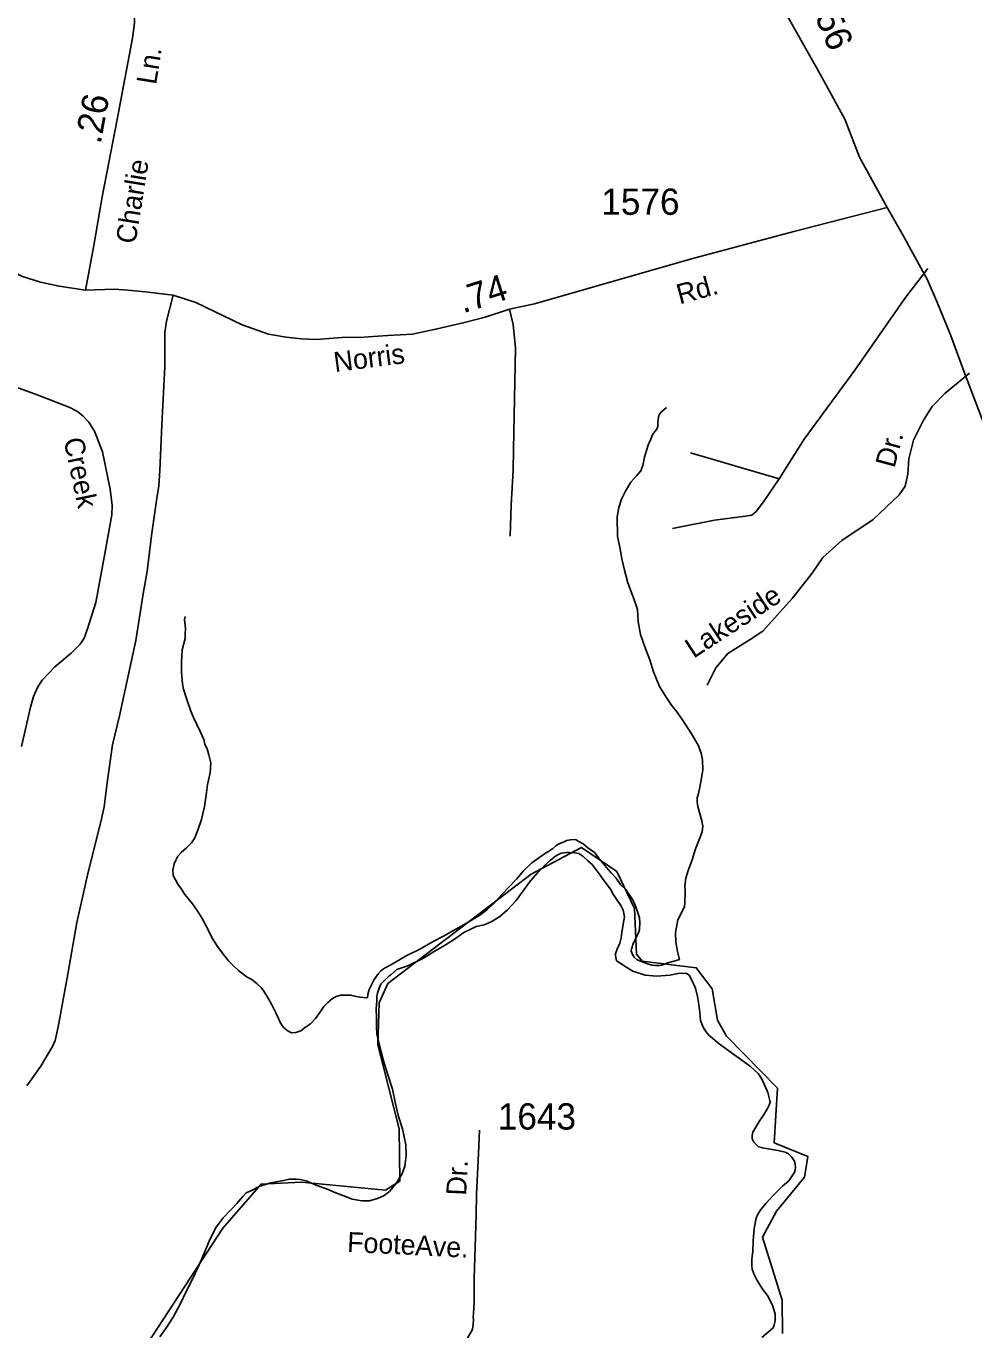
# Model space of a CAD drawing. Extents: x 2082433 to 2279600, y 546599 to 755198.
# Drawn here: x 2154686 to 2159193, y 660438 to 666633 of the extents above; entities that cross this region are included whole.
import ezdxf

# ---------------------------------------------------------------- set-up
doc = ezdxf.new("R2010")
doc.units = 0
for name, color, linetype in [('Exist Hydrographic Creek Single Shore', 7, 'Continuous'), ('Exist Hydrographic Misc Water Feature', 7, 'Continuous'), ('Exist Road Non-System Type 51', 7, 'Continuous'), ('Exist Road Non-System Type 51 Label', 7, 'Continuous'), ('Exist Road Secondary Mileage Hundredths English Label', 7, 'Continuous'), ('Exist Road Secondary Type 51 Attributed', 7, 'Continuous'), ('Exist Road Secondary Type 51 Label', 7, 'Continuous'), ('Exist Road Secondary Type 51 Number Label', 7, 'Continuous')]:
    doc.layers.add(name, color=color, linetype=linetype)

msp = doc.modelspace()

# ---------------------------------------------------------------- linework, layer by layer
at = {"layer": 'Exist Hydrographic Creek Single Shore'}
msp.add_lwpolyline([(2158282.6, 660421.6), (2158281.5, 660579.1), (2158187.6, 660879.5), (2158253.7, 661002.8), (2158386.7, 661164.1), (2158402.7, 661262.2), (2158243.6, 661327.7), (2158258.6, 661586.6), (2158015.6, 661834.3), (2157973.8, 661910.6), (2157948.8, 662058.8), (2157872.7, 662158.7), (2157614.7, 662190.2), (2157588.7, 662223.5), (2157579.7, 662440.1), (2157495.6, 662615.7), (2157327.7, 662730.6), (2157087.7, 662604.3), (2156406.8, 662083.5), (2156365.7, 661992.5), (2156358.6, 661792.5), (2156460.7, 661393.6), (2156462.7, 661144.2), (2156395.7, 661102.9), (2155995.6, 661140.6), (2155803.7, 661131.4), (2155621.6, 660921.8), (2155027.5, 660012.2)], dxfattribs=at)
at = {"layer": 'Exist Hydrographic Misc Water Feature'}
for points in [[(2157731.1, 664820.7), (2157707.3, 664800.7), (2157697.3, 664788.5), (2157693.2, 664776.5), (2157691.3, 664762.6), (2157689.7, 664748.6), (2157689.7, 664730.4), (2157685.6, 664718.5), (2157675.9, 664706.5), (2157663.8, 664690.5), (2157655.8, 664670.2), (2157646, 664646.2), (2157636.4, 664616.4), (2157626.7, 664584.2), (2157618.7, 664546.1), (2157608.9, 664520.4), (2157589, 664496.2), (2157561.1, 664465.9), (2157535.5, 664424), (2157517.6, 664385.7), (2157504.1, 664345.6), (2157496.3, 664301.7), (2157498.6, 664207.7), (2157508.8, 664157.9), (2157519.1, 664102), (2157531.4, 664047.8), (2157547.8, 663988.1), (2157574.4, 663916.4), (2157592.9, 663860.5), (2157596.6, 663804.3), (2157607.2, 663742.3), (2157627.7, 663684.4), (2157651.9, 663622.8), (2157669.8, 663564.9), (2157698.5, 663494.9), (2157732.7, 663439.4), (2157754.9, 663407.3), (2157781.1, 663373.7), (2157817.6, 663319.9), (2157849.8, 663270), (2157882, 663216), (2157896.6, 663178.2), (2157902.7, 663146.4), (2157903.1, 663100.1), (2157897, 663060.5), (2157889.2, 663016.3), (2157883.2, 662986.3), (2157877.3, 662966.1), (2157877.5, 662946.3), (2157879.7, 662924.4), (2157887.9, 662896.4), (2157899.8, 662856.4), (2157904.4, 662832.2), (2157900.3, 662804.5), (2157888.4, 662772.2), (2157869.1, 662724.4), (2157853.1, 662672.1), (2157833.4, 662620.3), (2157823.6, 662584.1), (2157817.8, 662548), (2157820.1, 662522.2), (2157818.2, 662466.1), (2157816.6, 662448.1), (2157785, 662385.9), (2157773.3, 662326), (2157775.4, 662279.9), (2157783.8, 662236), (2157793.6, 662198)], [(2155443.5, 663828.1), (2155439.6, 663814.1), (2155443.7, 663770.1), (2155443.5, 663746.2), (2155442.1, 663724.1), (2155436.3, 663700.2), (2155428.3, 663670.2), (2155426.3, 663640.1), (2155424.7, 663612.4), (2155425.3, 663562), (2155429.4, 663508.2), (2155435.3, 663482.2), (2155451.5, 663434.3), (2155469.8, 663378.4), (2155481.9, 663348.6), (2155498.3, 663314.5), (2155516.5, 663278.8), (2155531.1, 663243), (2155536.8, 663219), (2155547.1, 663199.2), (2155555.3, 663171.2), (2155565.5, 663133.2), (2155561.6, 663085.1), (2155549.7, 663029.2), (2155542.4, 662978.9), (2155534.6, 662924.9), (2155520.8, 662862.9), (2155505, 662817), (2155489, 662776.9), (2155473.7, 662752.8), (2155449.5, 662728.5), (2155423.8, 662706.4), (2155408, 662688.5), (2155397.8, 662670.6), (2155390.2, 662652.3), (2155384.3, 662622.4), (2155386.1, 662600.2), (2155386.3, 662596.5), (2155396.6, 662576.3), (2155408.7, 662556.6), (2155425.1, 662532.7), (2155440.7, 662506.8), (2155477.2, 662462.7), (2155499.5, 662431), (2155523.3, 662393.3), (2155551.8, 662339.5), (2155571.9, 662299.5), (2155596.3, 662259.7), (2155618, 662229.7), (2155648.8, 662191.8), (2155672.8, 662167.9), (2155698.6, 662144.5), (2155737, 662114.4), (2155759.3, 662102.5), (2155785.3, 662082.7), (2155803.6, 662064.9), (2155817.1, 662047.1), (2155839.7, 662010.9), (2155853.6, 661985.2), (2155873.7, 661945.2), (2155886, 661917.4), (2155894.2, 661899.6), (2155910.2, 661875.7), (2155932.4, 661857.7), (2155948.4, 661849.6), (2155968.3, 661851.9), (2155992.2, 661860), (2156014.4, 661876.1), (2156038, 661892.4), (2156061.8, 661918.4), (2156086, 661950.5), (2156101.3, 661974.5), (2156121.6, 661994.6), (2156143.4, 662012.8), (2156161.2, 662023.1), (2156181.3, 662028.9), (2156229.5, 662029.4), (2156249.4, 662023.5), (2156273.4, 662019.5), (2156309.3, 662015.7)], [(2156309.3, 662015.7), (2156311.5, 662031.6), (2156317.3, 662055.9), (2156340.8, 662103.7), (2156360.5, 662130), (2156372.6, 662144), (2156390.5, 662156.3), (2156420.8, 662172.4), (2156458.5, 662194.7), (2156494.2, 662214.8), (2156561.9, 662249.2), (2156621.5, 662283.6), (2156671.4, 662309.7), (2156729.6, 662341.9), (2156790.9, 662376.4), (2156843, 662408.7), (2156876.8, 662434.8), (2156912.3, 662465.1), (2156948.4, 662507.1), (2156982, 662541.4), (2157018.1, 662579.3), (2157051.5, 662619.7), (2157055.6, 662623.6), (2157091.5, 662657.8), (2157129.1, 662684.2), (2157151.4, 662700.3), (2157167, 662710.5), (2157188.9, 662724.6), (2157203.3, 662736.7), (2157216.8, 662746.4), (2157228.9, 662750.6), (2157247, 662758.9), (2157255, 662762.9), (2157274.6, 662766.8), (2157292.9, 662769), (2157301.1, 662766.9), (2157310.7, 662761), (2157334.7, 662747.2), (2157357.3, 662729.2), (2157389.1, 662705.8), (2157413.5, 662673.7), (2157445.9, 662635.9), (2157467.4, 662610), (2157491.6, 662584.4), (2157511.7, 662554.2), (2157538.3, 662530.3), (2157566.2, 662488.7), (2157580.2, 662460.7), (2157590.8, 662434.8), (2157602.7, 662396.8), (2157604.8, 662373), (2157603.1, 662340.8), (2157597.2, 662324.7), (2157591.2, 662313), (2157579.3, 662284.8), (2157571.6, 662271), (2157567.5, 662256.6), (2157565.4, 662246.7), (2157563.8, 662238.9), (2157567.7, 662224.9), (2157577.7, 662208.8), (2157592.1, 662196.9), (2157611.9, 662189), (2157640, 662177.1), (2157662, 662171.3), (2157678, 662169.3), (2157696.2, 662169.4), (2157708.1, 662171.6), (2157737.9, 662181.7), (2157771.9, 662192), (2157793.6, 662198)], [(2156767.8, 662326.4), (2156801.4, 662342.4), (2156825.6, 662354.5), (2156863.5, 662362.6), (2156901, 662378.8), (2156939, 662403.1), (2156973, 662433.3), (2157016.5, 662477.8), (2157050.1, 662523.8), (2157083.9, 662571.8), (2157117.6, 662610.1), (2157145.7, 662640.4), (2157179.1, 662670.6), (2157203.3, 662688.4), (2157217, 662696.5), (2157230.8, 662702.9), (2157255.4, 662706.9), (2157270.9, 662707), (2157294.9, 662705), (2157315, 662701.1), (2157333.1, 662689.5), (2157357.1, 662667.6), (2157377.6, 662649.5), (2157411.4, 662605.8), (2157429.7, 662577.9), (2157464.1, 662532.2), (2157478.1, 662508.2), (2157494, 662484.3), (2157514.5, 662454.4), (2157524.6, 662432.6), (2157530.7, 662400.5), (2157525, 662366.4), (2157519.3, 662326.3), (2157515.4, 662300.5), (2157509.6, 662276.3), (2157495.3, 662244.4), (2157492, 662234.3), (2157488.1, 662226.4), (2157488.1, 662218.3), (2157489.7, 662208.3), (2157493.8, 662192.3), (2157514.1, 662178.6), (2157533.8, 662164.7), (2157570.3, 662143), (2157630.2, 662123.4), (2157684.5, 662119.6), (2157746.5, 662123.6), (2157786.4, 662132.2), (2157804.3, 662134), (2157826, 662132.3), (2157838.3, 662124.4), (2157852.1, 662100.4), (2157868.5, 662062.6), (2157878.7, 662022.5), (2157885.1, 661984.7), (2157889.4, 661946.7), (2157893.3, 661908.8), (2157899.6, 661892.8), (2157905.4, 661877), (2157917.9, 661856.8), (2157931.8, 661838.9), (2157981.9, 661797.2), (2158130.5, 661690), (2158166.6, 661656.6), (2158182.6, 661632.6), (2158196.8, 661602.5), (2158213.4, 661566.8), (2158221.2, 661534.7), (2158223.6, 661520.6), (2158219.5, 661506.6), (2158211.3, 661490.8), (2158201.9, 661474.4), (2158191.8, 661458.4), (2158174, 661432.4), (2158155.7, 661402.3), (2158142, 661378.4), (2158138.5, 661362.3), (2158138.3, 661346.1), (2158146.3, 661330.3), (2158156.8, 661318.6), (2158169.1, 661308.6), (2158186.7, 661302.7), (2158214.6, 661298.9), (2158260.9, 661291.1), (2158295, 661283.1), (2158310.6, 661275.4), (2158326.6, 661259.2), (2158339.1, 661239.5), (2158343.2, 661225.5), (2158345, 661209.4), (2158341.3, 661189.3), (2158329.2, 661169.6), (2158313.4, 661147.3), (2158282.1, 661121.2), (2158238, 661076.7), (2158204.3, 661040.9), (2158180.1, 661010.5), (2158164.6, 660988.5), (2158156.6, 660968.6), (2158148.6, 660920.3)], [(2155322.5, 660404.6), (2155354.5, 660448.9), (2155386.3, 660499.2), (2155419.5, 660561.1), (2155449.5, 660623.5), (2155481.3, 660685.7), (2155508.9, 660747.6), (2155538.3, 660813.7), (2155560, 660868), (2155589.7, 660926), (2155623.4, 660970.4), (2155663.5, 661012.6), (2155689.2, 661038.7), (2155716.9, 661072.6), (2155732.9, 661088.9), (2155758.7, 661101.2), (2155794.4, 661119.3), (2155848.5, 661137.5), (2155894.4, 661145.5), (2155940.4, 661154), (2155970.1, 661154), (2155990.2, 661152.1), (2156018.3, 661146.3), (2156068.5, 661124.9), (2156114.5, 661109), (2156150.5, 661093), (2156192.4, 661077.4), (2156236.7, 661059.7), (2156283, 661051.9), (2156318.7, 661052.2), (2156357, 661062.2), (2156388.6, 661076.5), (2156414.4, 661096.5), (2156442.3, 661130.8), (2156472.1, 661177.1), (2156487.6, 661216.8), (2156493.6, 661267.1), (2156491.1, 661316.9), (2156476.6, 661392.9), (2156456.5, 661452.8), (2156442.1, 661512.5), (2156428, 661582.4), (2156405, 661654.4), (2156385.1, 661716.2), (2156362.6, 661808.1), (2156354.2, 661844.2), (2156352.1, 661880.2), (2156351.9, 661922), (2156351.3, 661961.8), (2156353.3, 662002.1), (2156353.5, 662024), (2156357.2, 662038), (2156365, 662062), (2156373, 662080.2), (2156386.8, 662096), (2156413, 662120.5), (2156418.8, 662124.5), (2156448.5, 662150.3), (2156500.6, 662168.8), (2156576.2, 662205.2), (2156625.9, 662235.5), (2156683.9, 662269.7), (2156733.5, 662301.9), (2156767.8, 662326.4)], [(2158148.6, 660920.3), (2158143.4, 660860.7), (2158141.8, 660810.6)], [(2158141.8, 660810.6), (2158137.5, 660774.4), (2158136.1, 660742.6), (2158137.9, 660726.4), (2158146.3, 660704.5), (2158162.3, 660672.9), (2158188.4, 660630.8), (2158210.7, 660601.1), (2158225.1, 660575), (2158237.2, 660551.2), (2158247, 660513.3), (2158247.2, 660481.2), (2158243.3, 660463.1), (2158237.8, 660447.3), (2158184, 660402.7)]]:
    msp.add_lwpolyline(points, dxfattribs=at)
at = {"layer": 'Exist Road Non-System Type 51'}
msp.add_line((2158266.6, 664481.6), (2157845.5, 664606.2), dxfattribs=at)
for points in [[(2158973.7, 665481.2), (2158867.6, 665343), (2158626.5, 664999.1), (2158385.5, 664670.4), (2158266.6, 664481.6)], [(2155385.5, 665354.7), (2155353.8, 665231.8), (2155346.8, 665177.6), (2155345.6, 665014.1), (2155332.4, 664739.3), (2155321.8, 664522), (2155317.7, 664448.4), (2155308.8, 664390.8), (2155284.4, 664223.8), (2155262.7, 664043.7), (2155243.7, 663936.2), (2155208.4, 663714.4), (2155130, 663355.4), (2155097.1, 663218.9), (2155073.7, 663050.4), (2155057.6, 662923.5), (2155041.3, 662852.1), (2154981.5, 662613.2), (2154928.1, 662374.5), (2154884.6, 662127.7), (2154839.2, 661877.5), (2154824.1, 661813.4), (2154811.6, 661785.4), (2154757.3, 661691.7), (2154690.3, 661597.7)], [(2156984.1, 665288.5), (2157002.8, 665215.9), (2157013.2, 665103.2), (2157003.8, 664621.2), (2157001.6, 664523.3), (2156992.3, 664356.2), (2156987.9, 664209.6)], [(2154520.3, 664959.6), (2154739.6, 664881.9), (2154893.8, 664820.7), (2154930.8, 664801.6), (2154958.5, 664780.3), (2154984.9, 664751.7), (2155011.3, 664708), (2155049.5, 664610.6), (2155086.2, 664432.8), (2155095.2, 664355.6), (2155094.8, 664310.4), (2155062.8, 664135.9), (2155017.7, 663894.4), (2154979.2, 663769), (2154962.7, 663725.3), (2154943.8, 663697.1), (2154901, 663654.3), (2154822.7, 663588.7), (2154763.8, 663526), (2154741.7, 663493.4), (2154722.3, 663447.7), (2154708.3, 663397.3), (2154665.4, 663210.9)], [(2159171.3, 664984.6), (2159055.6, 664889.8), (2158994.6, 664825.5), (2158952.8, 664761.2), (2158904.6, 664666.4), (2158883.7, 664577.2), (2158878.8, 664504.9), (2158866, 664447.1), (2158837.1, 664405.3), (2158713.3, 664288.8), (2158563.9, 664189.1), (2158473.9, 664108), (2158424.1, 664034.1), (2158329.2, 663913.5), (2158189.4, 663758.4), (2158128.4, 663718.3), (2158022.3, 663652.4), (2157966.1, 663584.1), (2157938.7, 663529.4), (2157924.3, 663502.1)], [(2158266.6, 664481.6), (2158192.6, 664373.1), (2158157.3, 664326.5), (2158136.4, 664308.9), (2158105.9, 664304), (2157959.6, 664286.4), (2157760.3, 664246.2)]]:
    msp.add_lwpolyline(points, dxfattribs=at)
at = {"layer": 'Exist Road Secondary Type 51 Attributed'}
for points in [[(2158779.9, 665771.8), (2158648.3, 666010.9), (2158578.3, 666191.5), (2158461, 666404.4), (2158293.9, 666702.5), (2158208.7, 666873.7), (2158150.9, 667010.3), (2158093, 667137.2), (2158060.9, 667242.5), (2158009.5, 667379.3), (2157966.8, 667496.7), (2157896.1, 667660.5), (2157785.6, 667840.4), (2157729.4, 667917.5), (2157681.6, 667976.4), (2157603.5, 668069), (2157544.8, 668124.7), (2157483.7, 668174.2)], [(2154968.4, 665378.9), (2155008.1, 665589.9), (2155048.7, 665821.2), (2155119.4, 666190), (2155192, 666576.2), (2155202.6, 666646.8), (2155199.7, 666691.3), (2155186.2, 666736.8)], [(2153602.6, 666063.2), (2153739, 666008), (2153786.3, 665983.3), (2153898.9, 665919), (2154001.5, 665859.9), (2154069.2, 665815.4), (2154143.7, 665768.9), (2154265.7, 665686.7), (2154550.2, 665500.8), (2154670.3, 665443.7), (2154755.4, 665415.7), (2154843.5, 665397.3), (2154968.4, 665378.9)], [(2154968.4, 665378.9), (2155106.3, 665382.8), (2155169.7, 665377.9), (2155254.4, 665370.7), (2155307.3, 665364.1), (2155385.5, 665354.7), (2155493, 665319.8), (2155713.7, 665213.4), (2155838.5, 665168.8), (2155922.8, 665155.7), (2155996.3, 665146.6), (2156066, 665143.7), (2156208.5, 665154.4), (2156268.3, 665154.3), (2156406.7, 665163), (2156523.4, 665169.3), (2156640.9, 665194.5), (2156688, 665206.3), (2156770.2, 665224.7), (2156869.3, 665249.9), (2156984.1, 665288.5), (2157103.8, 665314.1), (2157850.5, 665527), (2158336.8, 665657.3), (2158779.9, 665771.8)], [(2160804.1, 661789), (2160696.4, 661946.5), (2160420, 662312.9), (2160265.7, 662507.4), (2160177.3, 662641.6), (2160109.8, 662733.2), (2160044, 662861.7), (2159978.1, 663003.9), (2159705.2, 663597), (2159639.4, 663746.1), (2159441, 664220.3), (2159274.5, 664653), (2159148.7, 664981.1), (2159080.9, 665165.9), (2159020, 665316), (2158969.6, 665430.2), (2158949.3, 665467.9), (2158856.4, 665638.3), (2158779.9, 665771.8)], [(2156774.3, 660380.6), (2156809.5, 660440.4), (2156811.4, 660466.4), (2156813.2, 660485), (2156811.4, 660499.9), (2156813.2, 660516.6), (2156817, 660570.4), (2156816.7, 660683.2), (2156827, 660983.2), (2156828.5, 661083.1), (2156837.4, 661277.1), (2156841.1, 661351.2), (2156841.3, 661387.8)]]:
    msp.add_lwpolyline(points, dxfattribs=at)

# ---------------------------------------------------------------- texts
at = {"layer": 'Exist Road Non-System Type 51 Label'}
for s, rotation, p in [('Creek', 281.88028, (2154864.2, 664668.2)), ('Dr.', 74.79612, (2158814.2, 664529.9)), ('Lakeside', 33.14416, (2157859.9, 663626.7)), ('Foote', 357.50201, (2156211.7, 660808.6)), ('Ave.', 357.50201, (2156534.1, 660792.6))]:
    msp.add_text(s, height=95, rotation=rotation, dxfattribs=at).set_placement(p)
at = {"layer": 'Exist Road Secondary Mileage Hundredths English Label'}
for s, rotation, p in [('.56', 292.92117, (2158417.7, 666720.5)), ('.26', 79.5631, (2155040.9, 666069.6)), ('.74', 17.70242, (2156763.7, 665267.9))]:
    msp.add_text(s, height=125, rotation=rotation, dxfattribs=at).set_placement(p)
at = {"layer": 'Exist Road Secondary Type 51 Label'}
for s, rotation, p in [('Ln.', 80.95748, (2155304.5, 666351.9)), ('Charlie', 80.85424, (2155206.2, 665594.7)), ('Rd.', 15.25859, (2157793.7, 665310.6)), ('Norris', 7.3429, (2156155.1, 664988.8)), ('Dr.', 87.35836, (2156778.8, 661075.1))]:
    msp.add_text(s, height=95, rotation=rotation, dxfattribs=at).set_placement(p)
at = {"layer": 'Exist Road Secondary Type 51 Number Label'}
for s, p in [('1576', (2157421.1, 665736.4)), ('1643', (2156929, 661390))]:
    msp.add_text(s, height=125, dxfattribs=at).set_placement(p)

doc.saveas('drawing.dxf')
